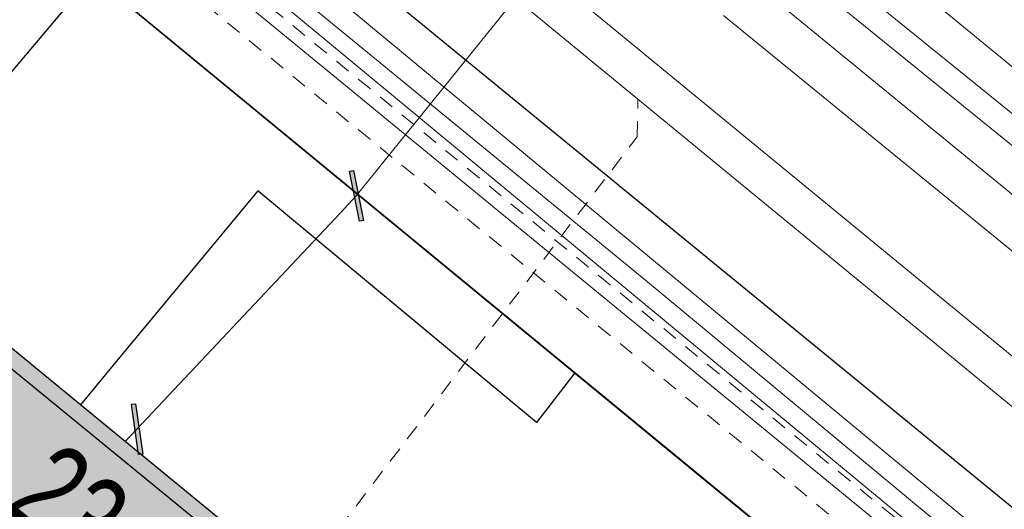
# Model space of a CAD drawing. Header units: metres. Extents: x 2695560 to 2696939, y 1260491 to 1262050.
# Tile 607 of 656: x 2696048.94 to 2696061.52, y 1260927.44 to 1260933.69. Entities that reach past the tile are written whole.
import ezdxf

# ---------------------------------------------------------------- set-up
doc = ezdxf.new("R2010")
doc.units = ezdxf.units.M
doc.linetypes.add('AUSGEZOGEN', pattern=[0])
doc.linetypes.add('VERDECKT2_S2', pattern=[0.36, 0.2, -0.16])
for name, color, linetype in [('XR$1$AV_Gebäudeflächen (BB)', 7, 'AUSGEZOGEN'), ('XR$1$AV_Haus-Nr.', 7, 'AUSGEZOGEN'), ('XR$1$AV_Linien (BB)', 7, 'AUSGEZOGEN'), ('XR$1$Liegenschaftsgrenzen', 7, 'AUSGEZOGEN'), ('XR$1$RP_Abstandslinie', 7, 'AUSGEZOGEN'), ('XR$1$WA_LK_Rohrleitungsteil', 171, 'AUSGEZOGEN')]:
    doc.layers.add(name, color=color, linetype=linetype)
for name, color, linetype, lineweight in [('XR$2$ABW-Linie-R-ungenau', 4, 'VERDECKT2_S2', 18), ('XR$2$ABW-LinieFlaeche-R-genau', 4, 'AUSGEZOGEN', 18), ('XR$2$ELE-Flaeche-oberirdisch', 1, 'AUSGEZOGEN', 18), ('XR$2$ELE-LinieFlaeche-genau', 1, 'AUSGEZOGEN', 18), ('XR$2$ELE-LinieFlaeche-ungenau', 1, 'VERDECKT2_S2', 18), ('XR$2$GAS-Linie-genau', 12, 'AUSGEZOGEN', 18), ('XR$2$GAS-LinieFlaeche-genau', 12, 'AUSGEZOGEN', 18), ('XR$2$KOM-Linie-U-genau', 91, 'AUSGEZOGEN', 18), ('XR$2$WAS-Linie-genau', 5, 'AUSGEZOGEN', 18)]:
    doc.layers.add(name, color=color, linetype=linetype, lineweight=lineweight)
doc.styles.add('ARIAL', font='arial.ttf')

# ---------------------------------------------------------------- blocks, each defined once
blk = doc.blocks.new('COMPLEXOBJECT_698')
at = {"layer": 'XR$1$AV_Linien (BB)', "color": 7, "linetype": 'AUSGEZOGEN', "transparency": 33554687}
blk.add_line((6042.085, 10942.853), (6093.761, 10900.549), dxfattribs=at)
blk = doc.blocks.new('BWA2013')
at = {"true_color": 0x000000, "transparency": 33554687}
blk.add_hatch(color=18, dxfattribs=at).paths.add_polyline_path([(-0.291, -0.409), (0.352, 0.357), (0.291, 0.409), (-0.352, -0.357)])
at = {"transparency": 33554687}
blk.add_lwpolyline([(-0.291, -0.409), (-0.352, -0.357), (0.291, 0.409), (0.352, 0.357), (-0.291, -0.409)], close=True, dxfattribs=at)

msp = doc.modelspace()

# ---------------------------------------------------------------- hatches: boundary and pattern name
at = {"layer": 'XR$1$AV_Gebäudeflächen (BB)', "true_color": 0xd2d2d2, "transparency": 33554687}
msp.add_hatch(color=254, dxfattribs=at).paths.add_polyline_path([(2696046.96, 1260930.8), (2696041.115, 1260923.605), (2696040.963, 1260923.418), (2696047.335, 1260918.231), (2696053.45, 1260925.709), (2696049.718, 1260928.771), (2696047.099, 1260930.92), (2696047.075, 1260930.94)])

# ---------------------------------------------------------------- linework, layer by layer
at = {"layer": 'XR$1$AV_Linien (BB)', "color": 7, "linetype": 'AUSGEZOGEN', "transparency": 33554687}
for points in [[(2696056.036, 1260929.177), (2696049.87, 1260934.25), (2696041.04, 1260941.47)], [(2696056.036, 1260929.177), (2696055.545, 1260928.545), (2696051.983, 1260931.502), (2696050.136, 1260929.275), (2696049.718, 1260928.771)], [(2696049.718, 1260928.771), (2696047.099, 1260930.92), (2696047.075, 1260930.94), (2696046.96, 1260930.8)], [(2696061.409, 1260924.771), (2696058.67, 1260927.01), (2696056.036, 1260929.177)], [(2696041.115, 1260923.605), (2696040.963, 1260923.418), (2696047.335, 1260918.231), (2696053.45, 1260925.709), (2696049.718, 1260928.771)]]:
    msp.add_lwpolyline(points, dxfattribs=at)
at = {"layer": 'XR$1$Liegenschaftsgrenzen', "color": 7, "linetype": 'AUSGEZOGEN', "transparency": 33554687}
msp.add_line((2696049.87, 1260934.25), (2696058.67, 1260927.01), dxfattribs=at)
msp.add_lwpolyline([(2696032.74, 1260913.31), (2696035.06, 1260916.24), (2696041.115, 1260923.605), (2696046.96, 1260930.8), (2696049.87, 1260934.25)], dxfattribs=at)
at = {"layer": 'XR$1$RP_Abstandslinie', "color": 7, "linetype": 'AUSGEZOGEN', "transparency": 33554687}
msp.add_lwpolyline([(2696040.37, 1260936.16), (2695987.59, 1260979.4), (2695957.81, 1260944.66), (2696008.61, 1260903.06), (2696036.46, 1260880.27), (2696064.38, 1260857.41), (2696092.6, 1260893.39), (2696060.4, 1260919.76), (2696040.37, 1260936.16)], close=True, dxfattribs=at)
at = {"layer": 'XR$2$ABW-Linie-R-ungenau', "linetype": 'VERDECKT2_S2', "transparency": 33554687}
msp.add_lwpolyline([(2696052.368, 1260926.331), (2696056.83, 1260932.194), (2696056.841, 1260932.675)], dxfattribs=at)
at = {"layer": 'XR$2$ABW-LinieFlaeche-R-genau', "linetype": 'AUSGEZOGEN', "transparency": 33554687}
msp.add_lwpolyline([(2696050.965, 1260937.502), (2696068.198, 1260923.346), (2696068.198, 1260923.994), (2696051.283, 1260937.888), (2696050.965, 1260937.502)], close=True, dxfattribs=at)
at = {"layer": 'XR$2$ELE-Flaeche-oberirdisch', "transparency": 33554687}
msp.add_lwpolyline([(2696068.198, 1260931.579), (2696062.143, 1260936.545), (2696038.953, 1260955.519), (2696025.766, 1260966.69), (2696023.669, 1260964.2), (2696037.033, 1260953.213), (2696060.242, 1260934.224), (2696068.198, 1260927.699), (2696068.198, 1260931.579)], close=True, dxfattribs=at)
at = {"layer": 'XR$2$ELE-LinieFlaeche-genau', "linetype": 'AUSGEZOGEN', "transparency": 33554687}
msp.add_lwpolyline([(2696042.226, 1260942.18), (2696050.801, 1260935.133), (2696066.874, 1260921.825), (2696066.874, 1260921.825), (2696068.198, 1260920.727), (2696068.198, 1260921.376), (2696067.194, 1260922.209), (2696051.119, 1260935.519), (2696042.542, 1260942.568)], dxfattribs=at)
at = {"layer": 'XR$2$ELE-LinieFlaeche-ungenau', "linetype": 'VERDECKT2_S2', "transparency": 33554687}
msp.add_lwpolyline([(2696047.135, 1260937.296), (2696068.198, 1260920.088), (2696068.198, 1260920.734), (2696047.451, 1260937.684), (2696047.135, 1260937.296)], close=True, dxfattribs=at)
at = {"layer": 'XR$2$GAS-Linie-genau', "linetype": 'AUSGEZOGEN', "transparency": 33554687}
msp.add_line((2696058.679, 1260933.867), (2696068.198, 1260926.075), dxfattribs=at)
at = {"layer": 'XR$2$GAS-LinieFlaeche-genau', "linetype": 'AUSGEZOGEN', "transparency": 33554687}
msp.add_lwpolyline([(2696068.198, 1260927.101), (2696062.391, 1260931.868), (2696048.8, 1260942.874), (2696015.651, 1260970.128), (2695993.526, 1260988.231), (2695992.085, 1260989.452), (2695991.881, 1260989.212), (2695993.324, 1260987.989), (2696015.451, 1260969.884), (2696048.6, 1260942.63), (2696062.191, 1260931.624), (2696068.198, 1260926.693), (2696068.198, 1260927.101)], close=True, dxfattribs=at)
at = {"layer": 'XR$2$KOM-Linie-U-genau', "linetype": 'AUSGEZOGEN', "transparency": 33554687}
for points in [[(2696039.079, 1260944.355), (2696062.717, 1260924.964), (2696068.198, 1260920.465)], [(2696068.198, 1260921.018), (2696056.963, 1260930.343), (2696044.523, 1260940.531), (2696041.134, 1260942.664), (2696039.014, 1260943.999)]]:
    msp.add_lwpolyline(points, dxfattribs=at)
at = {"layer": 'XR$2$WAS-Linie-genau', "linetype": 'AUSGEZOGEN', "transparency": 33554687}
for p, q in [((2696056.074, 1260934.96), (2696053.24, 1260931.438)), ((2696057.934, 1260933.744), (2696068.198, 1260925.367)), ((2696053.035, 1260931.22), (2696053.24, 1260931.438)), ((2696050.706, 1260928.744), (2696053.035, 1260931.22)), ((2696050.511, 1260928.537), (2696050.706, 1260928.744)), ((2696050.286, 1260928.299), (2696050.511, 1260928.537))]:
    msp.add_line(p, q, dxfattribs=at)

# ---------------------------------------------------------------- block references
at = {"layer": 'XR$1$AV_Linien (BB)', "color": 7, "linetype": 'AUSGEZOGEN', "lineweight": -3, "transparency": 33554687}
msp.add_blockref('COMPLEXOBJECT_698', (2690000.97, 1249999.81), dxfattribs=at)
at = {"layer": 'XR$1$WA_LK_Rohrleitungsteil', "color": 171, "linetype": 'AUSGEZOGEN', "lineweight": -3, "transparency": 33554687}
for p, xscale, yscale, rotation in [((2696053.246, 1260931.439), 0.6499999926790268, 0.6499999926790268, 231.182780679), ((2696050.442, 1260928.459), 0.6499999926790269, 0.6499999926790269, 48.02978515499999)]:
    msp.add_blockref('BWA2013', p, dxfattribs=dict(at, xscale=xscale, yscale=yscale, rotation=rotation))

# ---------------------------------------------------------------- texts
at = {"layer": 'XR$1$AV_Haus-Nr.', "color": 7, "transparency": 33554687, "insert": (2696049.944, 1260927.949), "char_height": 1.1621, "width": 1.68109, "attachment_point": 2, "rotation": 320.6079, "style": 'ARIAL'}
msp.add_mtext('\\W0.70;23', dxfattribs=at)

doc.saveas('drawing.dxf')
